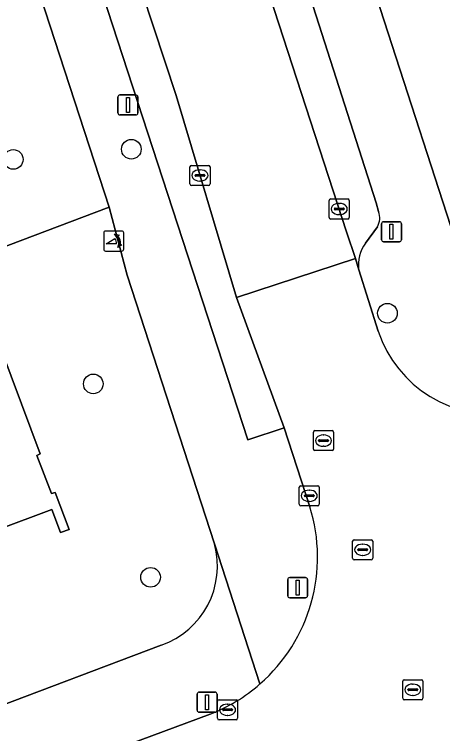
# Model space of a CAD drawing. Extents: x 159262 to 160143, y 383399 to 384319.
# Drawn here: x 159404.96 to 159426.3, y 383910.07 to 383945.92 of the extents above; entities that cross this region are included whole.
import ezdxf

# ---------------------------------------------------------------- set-up
doc = ezdxf.new("R2010")
doc.units = 0
for name, color, linetype in [('IMGEO_Boom', 7, 'Continuous'), ('IMGEO_Erf', 7, 'Continuous'), ('IMGEO_Groenvoorziening', 7, 'Continuous'), ('IMGEO_Kolk', 7, 'Continuous'), ('IMGEO_Lichtmast', 7, 'Continuous'), ('IMGEO_Pand', 7, 'Continuous'), ('IMGEO_Parkeervlak_open', 7, 'Continuous'), ('IMGEO_Poller', 7, 'Continuous'), ('IMGEO_Rijbaan_lokaal_gesloten', 7, 'Continuous'), ('IMGEO_Rijbaan_lokaal_open', 7, 'Continuous'), ('IMGEO_Rioolput', 7, 'Continuous'), ('IMGEO_Voetpad_open', 7, 'Continuous')]:
    doc.layers.add(name, color=color, linetype=linetype)

msp = doc.modelspace()

# ---------------------------------------------------------------- linework, layer by layer
at = {"layer": 'IMGEO_Boom'}
for centre in [(159410.786, 383939.194), (159404.904, 383938.687), (159423.55, 383931.02), (159408.891, 383927.499), (159411.744, 383917.858)]:
    msp.add_circle(centre, 0.489, dxfattribs=at)
at = {"layer": 'IMGEO_Erf'}
for points in [[(159414.931, 383919.521), (159410.586, 383932.912), (159409.676, 383936.304), (159403.997, 383934.167), (159400.908, 383942.292), (159399.495, 383941.782), (159402.587, 383933.617), (159356.837, 383916.292), (159356.057, 383918.352), (159352.212, 383928.514)], [(159344.204, 383933.471), (159339.87, 383931.849), (159348.323, 383909.525), (159348.27, 383909.245), (159354.634, 383892.446), (159357.328, 383893.521), (159359.454, 383894.369), (159391.087, 383906.525), (159403.464, 383911.157), (159412.277, 383914.472)], [(159403.847, 383930.369), (159406.25, 383924.019), (159406.074, 383923.937), (159406.815, 383922.031), (159406.99, 383922.093), (159407.683, 383920.249), (159407.257, 383920.091), (159406.833, 383921.235), (159401.394, 383919.205)]]:
    msp.add_lwpolyline(points, dxfattribs=at)
msp.add_arc((159410.888, 383918.424), 4.189, 289.3659, 15.1769, dxfattribs=at)
at = {"layer": 'IMGEO_Groenvoorziening'}
msp.add_lwpolyline([(159419.676, 383957.043), (159427.092, 383934.159), (159428.022, 383931.249)], dxfattribs=at)
msp.add_lwpolyline([(159409.676, 383936.304), (159405.496, 383949.17), (159404.828, 383951.157), (159398.47, 383948.732), (159400.908, 383942.292), (159403.997, 383934.167)], close=True, dxfattribs=at)
at = {"layer": 'IMGEO_Kolk'}
for p, q in [((159413.707, 383937.462), (159413.707, 383938.314)), ((159413.782, 383938.388), (159414.634, 383938.388)), ((159414.195, 383938.168), (159414.22, 383938.168)), ((159414.708, 383938.314), (159414.708, 383937.462)), ((159413.966, 383937.882), (159413.966, 383937.894)), ((159414.404, 383937.845), (159414.006, 383937.845)), ((159414.009, 383937.931), (159414.407, 383937.931)), ((159414.45, 383937.894), (159414.45, 383937.882)), ((159414.218, 383937.608), (159414.193, 383937.608)), ((159414.634, 383937.388), (159413.782, 383937.388)), ((159420.721, 383936.717), (159421.573, 383936.717)), ((159420.646, 383935.791), (159420.646, 383936.643)), ((159421.134, 383936.497), (159421.159, 383936.497)), ((159421.647, 383936.643), (159421.647, 383935.791)), ((159420.905, 383936.211), (159420.905, 383936.223)), ((159421.343, 383936.174), (159420.945, 383936.174)), ((159420.948, 383936.26), (159421.346, 383936.26)), ((159421.389, 383936.223), (159421.389, 383936.211)), ((159421.573, 383935.717), (159420.721, 383935.717)), ((159421.157, 383935.937), (159421.132, 383935.937)), ((159419.153, 383921.496), (159419.153, 383922.348)), ((159419.228, 383922.422), (159420.08, 383922.422)), ((159420.154, 383922.348), (159420.154, 383921.496)), ((159419.641, 383922.202), (159419.666, 383922.202)), ((159419.412, 383921.916), (159419.412, 383921.928)), ((159419.85, 383921.879), (159419.452, 383921.879)), ((159419.455, 383921.965), (159419.853, 383921.965)), ((159419.664, 383921.642), (159419.639, 383921.642)), ((159419.896, 383921.928), (159419.896, 383921.916)), ((159420.08, 383921.422), (159419.228, 383921.422)), ((159415.081, 383910.829), (159415.081, 383911.681)), ((159415.156, 383911.755), (159416.008, 383911.755)), ((159416.082, 383911.681), (159416.082, 383910.829)), ((159415.34, 383911.249), (159415.34, 383911.261)), ((159415.383, 383911.298), (159415.781, 383911.298)), ((159415.569, 383911.535), (159415.594, 383911.535)), ((159415.824, 383911.261), (159415.824, 383911.249)), ((159415.778, 383911.212), (159415.38, 383911.212)), ((159415.592, 383910.975), (159415.567, 383910.975)), ((159416.008, 383910.755), (159415.156, 383910.755))]:
    msp.add_line(p, q, dxfattribs=at)
for points in [[(159413.707, 383937.462), (159413.707, 383938.314)], [(159413.782, 383938.388), (159414.634, 383938.388)], [(159414.708, 383938.314), (159414.708, 383937.462)], [(159414.634, 383937.388), (159413.782, 383937.388)], [(159420.721, 383936.717), (159421.573, 383936.717)], [(159420.646, 383935.791), (159420.646, 383936.643)], [(159421.647, 383936.643), (159421.647, 383935.791)], [(159421.573, 383935.717), (159420.721, 383935.717)], [(159419.153, 383921.496), (159419.153, 383922.348)], [(159419.228, 383922.422), (159420.08, 383922.422)], [(159420.154, 383922.348), (159420.154, 383921.496)], [(159420.08, 383921.422), (159419.228, 383921.422)], [(159415.081, 383910.829), (159415.081, 383911.681)], [(159415.156, 383911.755), (159416.008, 383911.755)], [(159416.082, 383911.681), (159416.082, 383910.829)], [(159416.008, 383910.755), (159415.156, 383910.755)]]:
    msp.add_lwpolyline(points, dxfattribs=at)
for centre, radius, start, end in [((159413.784, 383938.312), 0.0765, 91.552, 178.448), ((159413.784, 383938.312), 0.0765, 91.552, 178.448), ((159414.632, 383938.312), 0.0765, 1.552, 88.448), ((159414.632, 383938.312), 0.0765, 1.552, 88.448), ((159414.006, 383937.891), 0.0403, 85.8775, 175.7526), ((159414.003, 383937.881), 0.0366, 178.938, 274.7102), ((159414.407, 383937.888), 0.043, 264.8664, 352.4533), ((159414.411, 383937.893), 0.0386, 1.7309, 96.639), ((159413.784, 383937.464), 0.0765, 181.552, 268.448), ((159413.784, 383937.464), 0.0765, 181.552, 268.448), ((159414.632, 383937.464), 0.0765, 271.552, 358.448), ((159414.632, 383937.464), 0.0765, 271.552, 358.448), ((159420.723, 383936.641), 0.0765, 91.552, 178.448), ((159420.723, 383936.641), 0.0765, 91.552, 178.448), ((159421.571, 383936.641), 0.0765, 1.552, 88.448), ((159421.571, 383936.641), 0.0765, 1.552, 88.448), ((159420.945, 383936.22), 0.0403, 85.8775, 175.7526), ((159420.942, 383936.21), 0.0366, 178.938, 274.7102), ((159421.346, 383936.217), 0.043, 264.8664, 352.4533), ((159421.35, 383936.222), 0.0386, 1.7309, 96.639), ((159420.723, 383935.793), 0.0765, 181.552, 268.448), ((159420.723, 383935.793), 0.0765, 181.552, 268.448), ((159421.571, 383935.793), 0.0765, 271.552, 358.448), ((159421.571, 383935.793), 0.0765, 271.552, 358.448), ((159419.23, 383922.346), 0.0765, 91.552, 178.448), ((159419.23, 383922.346), 0.0765, 91.552, 178.448), ((159420.078, 383922.346), 0.0765, 1.552, 88.448), ((159420.078, 383922.346), 0.0765, 1.552, 88.448), ((159419.452, 383921.925), 0.0403, 85.8775, 175.7526), ((159419.449, 383921.915), 0.0366, 178.938, 274.7102), ((159419.853, 383921.922), 0.043, 264.8664, 352.4533), ((159419.857, 383921.927), 0.0386, 1.7309, 96.639), ((159419.23, 383921.498), 0.0765, 181.552, 268.448), ((159419.23, 383921.498), 0.0765, 181.552, 268.448), ((159420.078, 383921.498), 0.0765, 271.552, 358.448), ((159420.078, 383921.498), 0.0765, 271.552, 358.448), ((159415.158, 383911.679), 0.0765, 91.552, 178.448), ((159415.158, 383911.679), 0.0765, 91.552, 178.448), ((159416.006, 383911.679), 0.0765, 1.552, 88.448), ((159416.006, 383911.679), 0.0765, 1.552, 88.448), ((159415.38, 383911.258), 0.0403, 85.8775, 175.7526), ((159415.377, 383911.248), 0.0366, 178.938, 274.7102), ((159415.781, 383911.255), 0.043, 264.8664, 352.4533), ((159415.785, 383911.26), 0.0386, 1.7309, 96.639), ((159415.158, 383910.831), 0.0765, 181.552, 268.448), ((159415.158, 383910.831), 0.0765, 181.552, 268.448), ((159416.006, 383910.831), 0.0765, 271.552, 358.448), ((159416.006, 383910.831), 0.0765, 271.552, 358.448)]:
    msp.add_arc(centre, radius, start, end, dxfattribs=at)
for centre, major_axis, ratio, start_param, end_param in [((159414.194, 383937.888), (-0.387, 0.002), 0.722429, 4.712389, 7.853982), ((159414.219, 383937.888), (-0.39, 0.002), 0.717154, 1.570796, 4.712389), ((159421.133, 383936.217), (-0.387, 0.002), 0.722429, 4.712389, 7.853982), ((159421.158, 383936.217), (-0.39, 0.002), 0.717154, 1.570796, 4.712389), ((159419.64, 383921.922), (-0.387, 0.002), 0.722429, 4.712389, 7.853982), ((159419.665, 383921.922), (-0.39, 0.002), 0.717154, 1.570796, 4.712389), ((159415.568, 383911.255), (-0.387, 0.002), 0.722429, 4.712389, 7.853982), ((159415.593, 383911.255), (-0.39, 0.002), 0.717154, 1.570796, 4.712389)]:
    msp.add_ellipse(centre, major_axis=major_axis, ratio=ratio, start_param=start_param, end_param=end_param, dxfattribs=at)
at = {"layer": 'IMGEO_Lichtmast'}
for p, q in [((159410.122, 383941.005), (159410.122, 383941.805)), ((159410.122, 383941.805), (159410.122, 383941.005)), ((159410.222, 383941.905), (159411.012, 383941.905)), ((159411.012, 383941.905), (159410.222, 383941.905)), ((159411.112, 383941.805), (159411.112, 383941.005)), ((159411.112, 383941.005), (159411.112, 383941.805)), ((159411.012, 383940.905), (159410.222, 383940.905)), ((159410.222, 383940.905), (159411.012, 383940.905)), ((159423.253, 383934.682), (159423.253, 383935.482)), ((159423.253, 383935.482), (159423.253, 383934.682)), ((159423.353, 383935.582), (159424.143, 383935.582)), ((159424.143, 383935.582), (159423.353, 383935.582)), ((159424.243, 383935.482), (159424.243, 383934.682)), ((159424.243, 383934.682), (159424.243, 383935.482)), ((159424.143, 383934.582), (159423.353, 383934.582)), ((159423.353, 383934.582), (159424.143, 383934.582)), ((159418.577, 383916.941), (159418.577, 383917.741)), ((159418.577, 383917.741), (159418.577, 383916.941)), ((159418.677, 383917.841), (159419.467, 383917.841)), ((159419.467, 383917.841), (159418.677, 383917.841)), ((159419.567, 383917.741), (159419.567, 383916.941)), ((159419.567, 383916.941), (159419.567, 383917.741)), ((159419.467, 383916.841), (159418.677, 383916.841)), ((159418.677, 383916.841), (159419.467, 383916.841)), ((159414.067, 383911.233), (159414.067, 383912.033)), ((159414.067, 383912.033), (159414.067, 383911.233)), ((159414.167, 383912.133), (159414.957, 383912.133)), ((159414.957, 383912.133), (159414.167, 383912.133)), ((159415.057, 383912.033), (159415.057, 383911.233)), ((159415.057, 383911.233), (159415.057, 383912.033)), ((159414.957, 383911.133), (159414.167, 383911.133)), ((159414.167, 383911.133), (159414.957, 383911.133))]:
    msp.add_line(p, q, dxfattribs=at)
for points in [[(159410.542, 383941.78), (159410.692, 383941.78), (159410.692, 383941.03), (159410.542, 383941.03), (159410.542, 383941.78)], [(159423.673, 383935.457), (159423.823, 383935.457), (159423.823, 383934.707), (159423.673, 383934.707), (159423.673, 383935.457)], [(159418.997, 383917.716), (159419.147, 383917.716), (159419.147, 383916.966), (159418.997, 383916.966), (159418.997, 383917.716)], [(159414.487, 383912.008), (159414.637, 383912.008), (159414.637, 383911.258), (159414.487, 383911.258), (159414.487, 383912.008)]]:
    msp.add_lwpolyline(points, dxfattribs=at)
for centre, start, end in [((159410.222, 383941.805), 90, 180), ((159410.222, 383941.805), 90, 180), ((159411.012, 383941.805), 0, 90), ((159411.012, 383941.805), 360, 90), ((159410.222, 383941.005), 180, 270), ((159410.222, 383941.005), 180, 270), ((159411.012, 383941.005), 270, 0), ((159411.012, 383941.005), 270, 0), ((159423.353, 383935.482), 90, 180), ((159423.353, 383935.482), 90, 180), ((159424.143, 383935.482), 0, 90), ((159424.143, 383935.482), 360, 90), ((159423.353, 383934.682), 180, 270), ((159423.353, 383934.682), 180, 270), ((159424.143, 383934.682), 270, 0), ((159424.143, 383934.682), 270, 0), ((159418.677, 383917.741), 90, 180), ((159418.677, 383917.741), 90, 180), ((159419.467, 383917.741), 0, 90), ((159419.467, 383917.741), 360, 90), ((159418.677, 383916.941), 180, 270), ((159418.677, 383916.941), 180, 270), ((159419.467, 383916.941), 270, 0), ((159419.467, 383916.941), 270, 0), ((159414.167, 383912.033), 90, 180), ((159414.167, 383912.033), 90, 180), ((159414.957, 383912.033), 0, 90), ((159414.957, 383912.033), 360, 90), ((159414.167, 383911.233), 180, 270), ((159414.167, 383911.233), 180, 270), ((159414.957, 383911.233), 270, 0), ((159414.957, 383911.233), 270, 0)]:
    msp.add_arc(centre, 0.1, start, end, dxfattribs=at)
at = {"layer": 'IMGEO_Pand'}
msp.add_lwpolyline([(159401.394, 383919.205), (159406.833, 383921.235), (159407.257, 383920.091), (159407.683, 383920.249), (159406.99, 383922.093), (159406.815, 383922.031), (159406.074, 383923.937), (159406.25, 383924.019), (159403.847, 383930.369)], dxfattribs=at)
at = {"layer": 'IMGEO_Parkeervlak_open'}
for points in [[(159415.217, 383954.446), (159421.516, 383935.082), (159421.956, 383933.752), (159422.115, 383933.179)], [(159423.111, 383936.094), (159422.988, 383936.531), (159417.857, 383952.537)], [(159409.349, 383946.937), (159416.595, 383924.717), (159418.399, 383925.307), (159416.031, 383931.803), (159413.015, 383941.87), (159410.177, 383950.495)], [(159422.455, 383934.518), (159423.046, 383935.321)]]:
    msp.add_lwpolyline(points, dxfattribs=at)
for centre, radius, start, end in [((159422.248, 383935.777), 0.919, 330.2384, 20.1485), ((159424.002, 383933.412), 1.902, 144.4552, 187.0499)]:
    msp.add_arc(centre, radius, start, end, dxfattribs=at)
at = {"layer": 'IMGEO_Poller'}
for p, q in [((159409.413, 383935.022), (159409.413, 383934.215)), ((159409.413, 383935.022), (159409.413, 383934.215)), ((159410.315, 383935.117), (159409.507, 383935.117)), ((159410.315, 383935.117), (159409.507, 383935.117)), ((159410.409, 383934.215), (159410.409, 383935.022)), ((159410.409, 383934.215), (159410.409, 383935.022)), ((159409.507, 383934.12), (159410.315, 383934.12)), ((159409.507, 383934.12), (159410.315, 383934.12))]:
    msp.add_line(p, q, dxfattribs=at)
for points in [[(159410.092, 383934.846), (159410.08, 383934.773), (159409.955, 383934.978)], [(159409.955, 383934.978), (159410.186, 383934.912), (159410.115, 383934.88)], [(159410.048, 383934.473), (159409.535, 383934.473), (159409.965, 383934.748)], [(159410.108, 383934.301), (159410.174, 383934.532), (159410.204, 383934.464)], [(159410.24, 383934.437), (159410.312, 383934.426), (159410.108, 383934.301)]]:
    msp.add_lwpolyline(points, dxfattribs=at)
for centre, radius, start, end in [((159409.507, 383935.022), 0.0946, 90, 180), ((159409.507, 383935.022), 0.0946, 90, 180), ((159410.315, 383935.022), 0.0946, 0, 90), ((159410.315, 383935.022), 0.0946, 0, 90), ((159409.72, 383934.523), 0.332, 351.3247, 42.4854), ((159409.734, 383934.533), 0.476, 351.7527, 41.1691), ((159409.734, 383934.533), 0.516, 349.3569, 42.2912), ((159409.507, 383934.215), 0.0946, 180, 270), ((159409.507, 383934.215), 0.0946, 180, 270), ((159410.315, 383934.215), 0.0946, 270, 0), ((159410.315, 383934.215), 0.0946, 270, 0)]:
    msp.add_arc(centre, radius, start, end, dxfattribs=at)
at = {"layer": 'IMGEO_Rijbaan_lokaal_gesloten'}
msp.add_lwpolyline([(159393.123, 383996.221), (159394.187, 383993.607), (159398.332, 383984.101), (159404.594, 383967.834), (159405.193, 383965.947), (159408.293, 383956.37), (159410.177, 383950.495), (159413.015, 383941.87), (159416.031, 383931.803), (159421.956, 383933.752), (159421.516, 383935.082), (159415.217, 383954.446), (159415.056, 383954.953), (159413.556, 383959.538), (159412.169, 383963.86), (159410.222, 383969.878), (159410.063, 383970.376), (159407.816, 383977.286), (159405.612, 383984.075), (159405.091, 383986.056), (159404.511, 383988.312), (159402.581, 383987.712)], dxfattribs=at)
at = {"layer": 'IMGEO_Rijbaan_lokaal_open'}
for points in [[(159423.092, 383930.121), (159422.115, 383933.179), (159421.956, 383933.752), (159416.031, 383931.803), (159418.399, 383925.307), (159419.683, 383921.374)], [(159414.708, 383911.033), (159409.489, 383909.098), (159411.474, 383904.062), (159414.605, 383905.276)]]:
    msp.add_lwpolyline(points, dxfattribs=at)
for centre, radius, start, end in [((159428.827, 383932.02), 6.042, 198.316, 278.7259), ((159411.654, 383918.869), 8.411, 311.2108, 17.3239), ((159411.655, 383918.869), 8.41, 291.2877, 311.2073)]:
    msp.add_arc(centre, radius, start, end, dxfattribs=at)
at = {"layer": 'IMGEO_Rioolput'}
for p, q in [((159419.861, 383924.246), (159419.861, 383925.098)), ((159419.936, 383925.172), (159420.788, 383925.172)), ((159420.349, 383924.952), (159420.374, 383924.952)), ((159420.862, 383925.098), (159420.862, 383924.246)), ((159420.12, 383924.666), (159420.12, 383924.678)), ((159420.558, 383924.629), (159420.16, 383924.629)), ((159420.163, 383924.715), (159420.561, 383924.715)), ((159420.604, 383924.678), (159420.604, 383924.666)), ((159420.788, 383924.172), (159419.936, 383924.172)), ((159420.372, 383924.392), (159420.347, 383924.392)), ((159421.815, 383918.805), (159421.815, 383919.657)), ((159421.89, 383919.731), (159422.742, 383919.731)), ((159422.303, 383919.511), (159422.328, 383919.511)), ((159422.816, 383919.657), (159422.816, 383918.805)), ((159422.074, 383919.225), (159422.074, 383919.237)), ((159422.512, 383919.188), (159422.114, 383919.188)), ((159422.117, 383919.274), (159422.515, 383919.274)), ((159422.558, 383919.237), (159422.558, 383919.225)), ((159422.326, 383918.951), (159422.301, 383918.951)), ((159422.742, 383918.731), (159421.89, 383918.731)), ((159424.312, 383911.827), (159424.312, 383912.679)), ((159424.387, 383912.753), (159425.239, 383912.753)), ((159425.313, 383912.679), (159425.313, 383911.827)), ((159424.8, 383912.533), (159424.825, 383912.533)), ((159424.571, 383912.247), (159424.571, 383912.259)), ((159425.009, 383912.21), (159424.611, 383912.21)), ((159424.614, 383912.296), (159425.012, 383912.296)), ((159424.823, 383911.973), (159424.798, 383911.973)), ((159425.055, 383912.259), (159425.055, 383912.247)), ((159425.239, 383911.753), (159424.387, 383911.753))]:
    msp.add_line(p, q, dxfattribs=at)
for points in [[(159419.861, 383924.246), (159419.861, 383925.098)], [(159419.936, 383925.172), (159420.788, 383925.172)], [(159420.862, 383925.098), (159420.862, 383924.246)], [(159420.788, 383924.172), (159419.936, 383924.172)], [(159421.815, 383918.805), (159421.815, 383919.657)], [(159421.89, 383919.731), (159422.742, 383919.731)], [(159422.816, 383919.657), (159422.816, 383918.805)], [(159422.742, 383918.731), (159421.89, 383918.731)], [(159424.312, 383911.827), (159424.312, 383912.679)], [(159424.387, 383912.753), (159425.239, 383912.753)], [(159425.313, 383912.679), (159425.313, 383911.827)], [(159425.239, 383911.753), (159424.387, 383911.753)]]:
    msp.add_lwpolyline(points, dxfattribs=at)
for centre, radius, start, end in [((159419.938, 383925.096), 0.0765, 91.552, 178.448), ((159419.938, 383925.096), 0.0765, 91.552, 178.448), ((159420.786, 383925.096), 0.0765, 1.552, 88.448), ((159420.786, 383925.096), 0.0765, 1.552, 88.448), ((159420.16, 383924.675), 0.0403, 85.8775, 175.7526), ((159420.157, 383924.665), 0.0366, 178.938, 274.7102), ((159420.561, 383924.672), 0.043, 264.8664, 352.4533), ((159420.565, 383924.677), 0.0386, 1.7309, 96.639), ((159419.938, 383924.248), 0.0765, 181.552, 268.448), ((159419.938, 383924.248), 0.0765, 181.552, 268.448), ((159420.786, 383924.248), 0.0765, 271.552, 358.448), ((159420.786, 383924.248), 0.0765, 271.552, 358.448), ((159421.892, 383919.655), 0.0765, 91.552, 178.448), ((159421.892, 383919.655), 0.0765, 91.552, 178.448), ((159422.74, 383919.655), 0.0765, 1.552, 88.448), ((159422.74, 383919.655), 0.0765, 1.552, 88.448), ((159422.114, 383919.234), 0.0403, 85.8775, 175.7526), ((159422.111, 383919.224), 0.0366, 178.938, 274.7102), ((159422.515, 383919.231), 0.043, 264.8664, 352.4533), ((159422.519, 383919.236), 0.0386, 1.7309, 96.639), ((159421.892, 383918.807), 0.0765, 181.552, 268.448), ((159421.892, 383918.807), 0.0765, 181.552, 268.448), ((159422.74, 383918.807), 0.0765, 271.552, 358.448), ((159422.74, 383918.807), 0.0765, 271.552, 358.448), ((159424.389, 383912.677), 0.0765, 91.552, 178.448), ((159424.389, 383912.677), 0.0765, 91.552, 178.448), ((159425.237, 383912.677), 0.0765, 1.552, 88.448), ((159425.237, 383912.677), 0.0765, 1.552, 88.448), ((159424.611, 383912.256), 0.0403, 85.8775, 175.7526), ((159424.608, 383912.246), 0.0366, 178.938, 274.7102), ((159425.012, 383912.253), 0.043, 264.8664, 352.4533), ((159425.016, 383912.258), 0.0386, 1.7309, 96.639), ((159424.389, 383911.829), 0.0765, 181.552, 268.448), ((159424.389, 383911.829), 0.0765, 181.552, 268.448), ((159425.237, 383911.829), 0.0765, 271.552, 358.448), ((159425.237, 383911.829), 0.0765, 271.552, 358.448)]:
    msp.add_arc(centre, radius, start, end, dxfattribs=at)
for centre, major_axis, ratio, start_param, end_param in [((159420.348, 383924.672), (-0.387, 0.002), 0.722429, 4.712389, 7.853982), ((159420.373, 383924.672), (-0.39, 0.002), 0.717154, 1.570796, 4.712389), ((159422.302, 383919.231), (-0.387, 0.002), 0.722429, 4.712389, 7.853982), ((159422.327, 383919.231), (-0.39, 0.002), 0.717154, 1.570796, 4.712389), ((159424.799, 383912.253), (-0.387, 0.002), 0.722429, 4.712389, 7.853982), ((159424.824, 383912.253), (-0.39, 0.002), 0.717154, 1.570796, 4.712389)]:
    msp.add_ellipse(centre, major_axis=major_axis, ratio=ratio, start_param=start_param, end_param=end_param, dxfattribs=at)
at = {"layer": 'IMGEO_Voetpad_open'}
for points in [[(159427.092, 383934.159), (159419.676, 383957.043), (159418.825, 383959.585), (159414.849, 383971.961), (159410.537, 383985.221), (159409.828, 383985.87), (159409.362, 383986.751), (159409.228, 383987.725), (159409.405, 383988.702), (159408.161, 383992.527), (159406.858, 383996.535), (159402.689, 383995.18), (159402.869, 383994.489), (159404.038, 383990.15), (159404.511, 383988.312), (159405.091, 383986.056)], [(159389.333, 383992.016), (159394.756, 383979.351), (159398.336, 383970.098), (159399.026, 383967.927), (159400.645, 383963.731), (159400.874, 383963.136), (159402.89, 383956.96), (159404.427, 383952.757), (159404.307, 383952.712), (159404.828, 383951.157), (159405.496, 383949.17), (159409.676, 383936.304), (159410.586, 383932.912), (159414.931, 383919.521), (159417.195, 383912.542)], [(159417.857, 383952.537), (159422.988, 383936.531), (159423.111, 383936.094)], [(159419.683, 383921.374), (159418.399, 383925.307), (159416.595, 383924.717), (159409.349, 383946.937)], [(159423.046, 383935.321), (159422.455, 383934.518)], [(159422.115, 383933.179), (159423.092, 383930.121)], [(159417.195, 383912.542), (159414.931, 383919.521)], [(159412.277, 383914.472), (159403.464, 383911.157), (159391.087, 383906.525), (159359.454, 383894.369), (159357.328, 383893.521), (159354.634, 383892.446), (159352.307, 383891.408)], [(159408.89, 383908.872), (159409.489, 383909.098), (159414.708, 383911.033)]]:
    msp.add_lwpolyline(points, dxfattribs=at)
for centre, radius, start, end in [((159422.248, 383935.777), 0.919, 330.2384, 20.1485), ((159424.002, 383933.412), 1.902, 144.4552, 187.0499), ((159428.827, 383932.02), 6.042, 198.316, 278.7259), ((159411.654, 383918.869), 8.411, 311.2108, 17.3239), ((159410.888, 383918.424), 4.189, 289.3659, 15.1769), ((159411.655, 383918.869), 8.41, 291.2877, 311.2073)]:
    msp.add_arc(centre, radius, start, end, dxfattribs=at)

doc.saveas('drawing.dxf')
